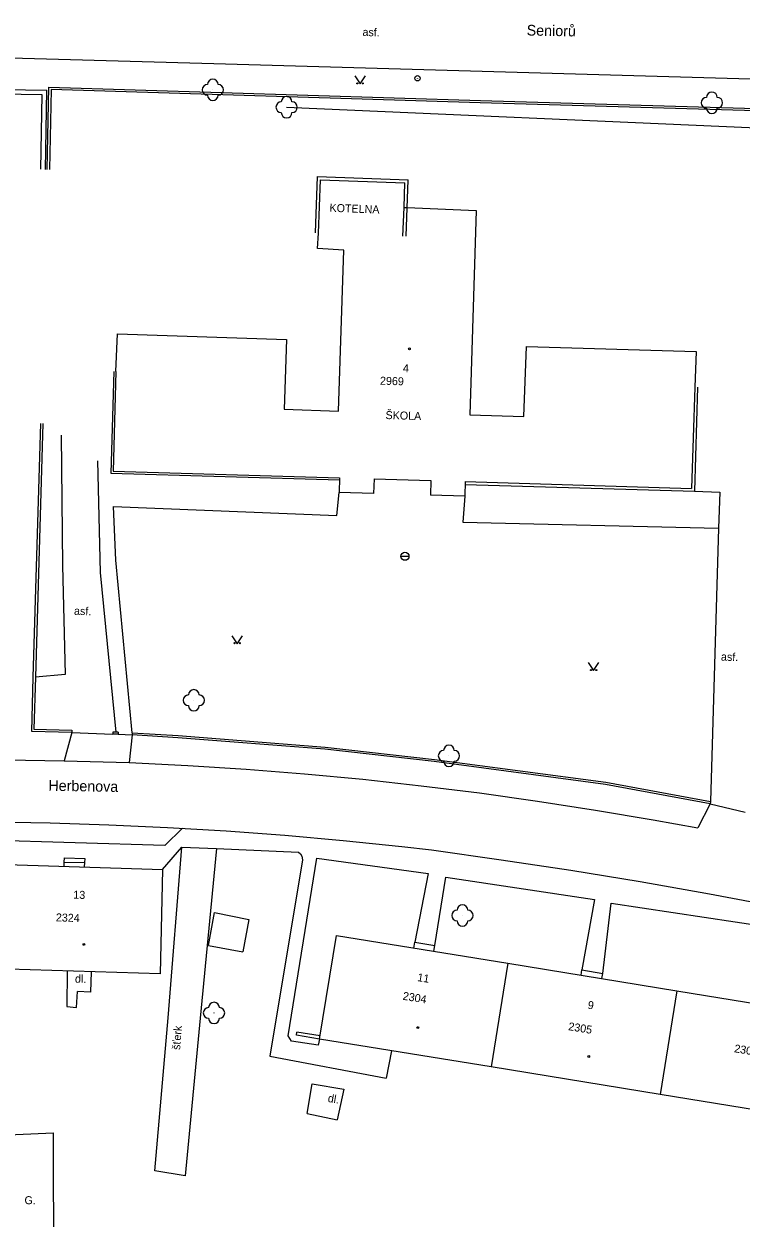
# Model space of a CAD drawing. Extents: x -584400 to -581602, y -1210894 to -1208793.
# Drawn here: x -582792.2 to -582725, y -1210069.5 to -1209957.6 of the extents above; entities that cross this region are included whole.
import ezdxf

# ---------------------------------------------------------------- set-up
doc = ezdxf.new("R2010")
doc.units = 0
for name, color, linetype in [('BUDOVY_MĚŘ', 7, 'Continuous'), ('NÁZVY_ULIC_TOK_SMĚR', 7, 'Continuous'), ('POMOC_POPIS', 7, 'Continuous'), ('ROZHRANÍ_PLOCH', 7, 'Continuous'), ('ZELEŇ', 7, 'Continuous'), ('ZN_BUDOV', 7, 'Continuous'), ('ZN_DOPLŇKOVÉ', 7, 'Continuous'), ('ZN_KULTUR', 7, 'Continuous'), ('Č_POPIS_EVID', 7, 'Continuous')]:
    doc.layers.add(name, color=color, linetype=linetype)

msp = doc.modelspace()

# ---------------------------------------------------------------- linework, layer by layer
at = {"layer": 'BUDOVY_MĚŘ'}
for points in [[(-582783.57, -1209990.19), (-582783.43, -1209986.67), (-582767.61, -1209987.2), (-582767.83, -1209993.72), (-582762.74, -1209993.9), (-582762.22, -1209978.81), (-582764.68, -1209978.66), (-582764.59, -1209977.21), (-582764.4, -1209972.21), (-582756.51, -1209972.5)], [(-582756.59, -1209974.82), (-582756.51, -1209972.5)], [(-582756.69, -1209977.5), (-582756.59, -1209974.82)], [(-582756.59, -1209974.82), (-582756.3, -1209974.83), (-582749.82, -1209975.09), (-582750.42, -1209994.26), (-582745.37, -1209994.42), (-582745.11, -1209987.84), (-582729.24, -1209988.32), (-582729.36, -1209991.65), (-582729.65, -1210001.14)], [(-582783.57, -1209990.19), (-582783.85, -1209999.52), (-582762.62, -1210000.16), (-582762.66, -1210001.52)], [(-582759.4, -1210000.25), (-582759.44, -1210001.62), (-582762.66, -1210001.52)], [(-582759.4, -1210000.25), (-582754.07, -1210000.41), (-582754.11, -1210001.77)], [(-582750.86, -1210000.51), (-582750.9, -1210001.87), (-582754.11, -1210001.77)], [(-582750.86, -1210000.51), (-582729.65, -1210001.14)], [(-582795.77, -1210036.34), (-582779.22, -1210036.85), (-582779.43, -1210046.65), (-582795.69, -1210046.15)], [(-582748.43, -1210055.37), (-582764.5, -1210052.75), (-582762.92, -1210043.05), (-582746.87, -1210045.65)], [(-582746.87, -1210045.65), (-582748.43, -1210055.37)], [(-582746.87, -1210045.65), (-582731.03, -1210048.23)], [(-582731.03, -1210048.23), (-582732.6, -1210057.96)], [(-582731.03, -1210048.23), (-582715.3, -1210050.79)], [(-582732.6, -1210057.96), (-582748.43, -1210055.37)], [(-582716.87, -1210060.52), (-582732.6, -1210057.96)], [(-582795.78, -1210061.82), (-582789.44, -1210061.53), (-582789.43, -1210074.51), (-582795.74, -1210074.6)]]:
    msp.add_lwpolyline(points, dxfattribs=at)
at = {"layer": 'ROZHRANÍ_PLOCH'}
for points in [[(-582688.89, -1209963.88), (-582690.43, -1209963.85), (-582723.03, -1209962.82), (-582774.41, -1209961.36), (-582813.62, -1209960.25)], [(-582764.89, -1209977.19), (-582764.69, -1209971.9), (-582756.2, -1209972.21)], [(-582756.4, -1209977.51), (-582756.2, -1209972.21)], [(-582783.77, -1209990.18), (-582784.05, -1209999.71), (-582762.62, -1210000.35)], [(-582729.1, -1209991.66), (-582729.39, -1210001.41)], [(-582788.7, -1209996.16), (-582788.57, -1210008.38), (-582788.34, -1210018.59), (-582791.12, -1210018.82)], [(-582783.56, -1210023.99), (-582785.02, -1210009.01), (-582785.28, -1209998.57)], [(-582750.87, -1210000.77), (-582729.39, -1210001.41)], [(-582729.39, -1210001.41), (-582727.02, -1210001.51), (-582727.12, -1210004.88)], [(-582782.05, -1210024.04), (-582783.59, -1210007.87), (-582783.81, -1210002.85), (-582762.89, -1210003.68), (-582762.66, -1210001.52)], [(-582750.9, -1210001.87), (-582751.08, -1210004.32), (-582727.12, -1210004.88)], [(-582727.12, -1210004.88), (-582727.88, -1210030.5)], [(-582787.72, -1210024.01), (-582788.43, -1210026.67)], [(-582782.06, -1210024.24), (-582782.34, -1210026.82)], [(-582801.09, -1210026.45), (-582788.43, -1210026.67)], [(-582788.43, -1210026.67), (-582782.34, -1210026.82)], [(-582782.34, -1210026.82), (-582776.85, -1210027.1), (-582771.38, -1210027.46), (-582765.9, -1210027.9), (-582760.44, -1210028.41), (-582754.98, -1210029.01), (-582749.53, -1210029.69), (-582744.09, -1210030.45), (-582738.67, -1210031.29), (-582733.25, -1210032.2), (-582729.06, -1210032.97)], [(-582727.92, -1210030.7), (-582729.06, -1210032.97)], [(-582800.74, -1210032.39), (-582795.24, -1210032.4), (-582789.74, -1210032.49), (-582784.24, -1210032.66), (-582778.74, -1210032.91), (-582773.25, -1210033.24), (-582767.76, -1210033.65), (-582762.28, -1210034.14), (-582756.8, -1210034.71), (-582754.03, -1210035.03), (-582747.5, -1210035.94), (-582740.98, -1210036.93), (-582734.47, -1210037.99), (-582727.98, -1210039.14), (-582721.5, -1210040.36)], [(-582777.33, -1210032.99), (-582778.99, -1210034.61), (-582795.84, -1210034.12), (-582833.72, -1210034.06)], [(-582774.16, -1210034.9), (-582775.7, -1210050.81), (-582777.1, -1210065.58), (-582779.93, -1210065.1), (-582778.69, -1210050.76), (-582777.4, -1210034.76)], [(-582779.22, -1210036.85), (-582777.4, -1210034.76)], [(-582777.4, -1210034.76), (-582774.16, -1210034.9)], [(-582774.16, -1210034.9), (-582766.47, -1210035.23), (-582766.28, -1210035.39), (-582766.15, -1210035.61), (-582766.09, -1210035.94), (-582769.15, -1210054.37), (-582758.26, -1210056.43)], [(-582788.42, -1210036.16), (-582788.4, -1210035.76), (-582786.49, -1210035.82), (-582786.52, -1210036.22)], [(-582764.5, -1210052.75), (-582764.63, -1210053.34), (-582767.13, -1210052.96), (-582767.43, -1210052.45), (-582764.77, -1210035.79), (-582754.32, -1210037.24), (-582755.57, -1210043.68)], [(-582788.43, -1210036.56), (-582788.42, -1210036.16)], [(-582788.42, -1210036.16), (-582786.52, -1210036.22)], [(-582786.52, -1210036.22), (-582786.54, -1210036.62)], [(-582753.7, -1210043.99), (-582752.66, -1210037.57), (-582738.75, -1210039.67), (-582739.92, -1210046.28)], [(-582737.98, -1210046.6), (-582737.18, -1210040.01), (-582722.67, -1210042.21), (-582723.59, -1210048.94)], [(-582774.91, -1210043.98), (-582774.34, -1210040.88), (-582771.13, -1210041.55), (-582771.68, -1210044.57)], [(-582755.66, -1210044.23), (-582755.57, -1210043.68)], [(-582755.57, -1210043.68), (-582753.7, -1210043.99)], [(-582774.91, -1210043.98), (-582771.68, -1210044.57)], [(-582753.79, -1210044.53), (-582753.7, -1210043.99)], [(-582788.13, -1210046.38), (-582788.19, -1210049.69), (-582787.28, -1210049.79), (-582787.19, -1210048.31)], [(-582785.89, -1210046.45), (-582785.95, -1210048.35), (-582787.19, -1210048.31)], [(-582740, -1210046.77), (-582739.92, -1210046.28)], [(-582739.92, -1210046.28), (-582737.98, -1210046.6)], [(-582738.06, -1210047.09), (-582737.98, -1210046.6)], [(-582764.5, -1210052.75), (-582766.67, -1210052.4), (-582766.62, -1210052.1)], [(-582764.45, -1210052.45), (-582766.62, -1210052.1)], [(-582757.75, -1210053.85), (-582758.26, -1210056.43)], [(-582765.67, -1210059.72), (-582765.21, -1210056.96), (-582762.24, -1210057.45), (-582762.86, -1210060.32)], [(-582765.67, -1210059.72), (-582762.86, -1210060.32)]]:
    msp.add_lwpolyline(points, dxfattribs=at)
at = {"layer": 'ZELEŇ'}
msp.add_lwpolyline([(-582767.59, -1209965.42), (-582723.54, -1209967.34), (-582688.65, -1209968.43)], dxfattribs=at)
for centre in [(-582774.5, -1209963.79), (-582767.59, -1209965.42), (-582727.75, -1209965), (-582776.28, -1210021), (-582752.38, -1210026.21), (-582751.12, -1210041.17), (-582774.39, -1210050.31)]:
    msp.add_circle(centre, 0.0005, dxfattribs=at)
for centre, start, end in [((-582775, -1209963.79), 90, 270), ((-582774.5, -1209963.29), 360, 180), ((-582774, -1209963.79), 270, 90), ((-582774.5, -1209964.29), 180, 360), ((-582767.59, -1209964.92), 0, 180), ((-582727.75, -1209964.5), 0, 180), ((-582768.09, -1209965.42), 90, 270), ((-582767.09, -1209965.42), 270, 90), ((-582728.25, -1209965), 90, 270), ((-582727.75, -1209965.5), 180, 360), ((-582727.25, -1209965), 270, 90), ((-582767.59, -1209965.92), 180, 360), ((-582776.28, -1210020.5), 0, 180), ((-582776.78, -1210021), 90, 270), ((-582776.28, -1210021.5), 180, 360), ((-582775.78, -1210021), 270, 90), ((-582752.88, -1210026.21), 90, 270), ((-582752.38, -1210025.71), 0, 180), ((-582751.88, -1210026.21), 270, 90), ((-582752.38, -1210026.71), 180, 360), ((-582751.12, -1210040.67), 0, 180), ((-582751.62, -1210041.17), 90, 270), ((-582751.12, -1210041.67), 180, 360), ((-582750.62, -1210041.17), 270, 90), ((-582774.39, -1210049.81), 0, 180), ((-582774.89, -1210050.31), 90, 270), ((-582773.89, -1210050.31), 270, 90), ((-582774.39, -1210050.81), 180, 360)]:
    msp.add_arc(centre, 0.5, start, end, dxfattribs=at)
at = {"layer": 'ZN_BUDOV'}
for centre in [(-582756.09, -1209988.07), (-582786.57, -1210043.88), (-582755.29, -1210051.68), (-582739.29, -1210054.38)]:
    msp.add_circle(centre, 0.0875, dxfattribs=at)
at = {"layer": 'ZN_DOPLŇKOVÉ'}
msp.add_line((-582756.88, -1210007.51), (-582756.12, -1210007.51), dxfattribs=at)
for points in [[(-582816.02, -1209963.86), (-582816.02, -1209963.41), (-582790.05, -1209963.82)], [(-582790.62, -1209971.23), (-582790.5, -1209964.26), (-582816.02, -1209963.86)], [(-582790.17, -1209971.24), (-582790.05, -1209963.82)], [(-582790.03, -1209971.24), (-582789.85, -1209963.54), (-582749.44, -1209964.79), (-582705.33, -1209966.08), (-582680.77, -1209966.79)], [(-582680.78, -1209967.01), (-582705.34, -1209966.3), (-582749.45, -1209965.01), (-582789.64, -1209963.76), (-582789.81, -1209971.25)], [(-582787.72, -1210023.81), (-582787.72, -1210024.01), (-582791.46, -1210023.92), (-582791.32, -1210018.84), (-582790.62, -1209995.05)], [(-582790.42, -1209995.05), (-582791.12, -1210018.84), (-582791.26, -1210023.72), (-582787.72, -1210023.81)], [(-582787.72, -1210024.01), (-582783.87, -1210024.18)], [(-582783.37, -1210023.99), (-582783.87, -1210023.98), (-582783.87, -1210024.18)], [(-582783.37, -1210023.99), (-582783.37, -1210024.19), (-582783.87, -1210024.18)], [(-582783.37, -1210024.19), (-582782.06, -1210024.24)], [(-582782.05, -1210024.04), (-582782.06, -1210024.24)], [(-582727.88, -1210030.5), (-582727.92, -1210030.7), (-582737.73, -1210028.88), (-582753.76, -1210026.74), (-582764, -1210025.59), (-582777.77, -1210024.51), (-582782.06, -1210024.24)], [(-582782.05, -1210024.04), (-582777.76, -1210024.31), (-582763.98, -1210025.39), (-582753.74, -1210026.54), (-582737.7, -1210028.68), (-582727.88, -1210030.5)], [(-582727.92, -1210030.7), (-582724.65, -1210031.49)]]:
    msp.add_lwpolyline(points, dxfattribs=at)
for centre, radius in [((-582755.33, -1209962.71), 0.25), ((-582755.33, -1209962.71), 0.0005), ((-582756.5, -1210007.51), 0.375)]:
    msp.add_circle(centre, radius, dxfattribs=at)
at = {"layer": 'ZN_KULTUR'}
for points in [[(-582761.21, -1209962.49), (-582760.71, -1209963.24), (-582760.21, -1209962.49)], [(-582772.73, -1210014.95), (-582772.23, -1210015.7), (-582771.73, -1210014.95)], [(-582739.33, -1210017.47), (-582738.83, -1210018.22), (-582738.33, -1210017.47)]]:
    msp.add_lwpolyline(points, dxfattribs=at)
for centre in [(-582760.96, -1209963.19), (-582760.46, -1209963.19), (-582772.48, -1210015.65), (-582771.98, -1210015.65), (-582739.08, -1210018.17), (-582738.58, -1210018.17)]:
    msp.add_circle(centre, 0.05, dxfattribs=at)

# ---------------------------------------------------------------- texts
at = {"layer": 'NÁZVY_ULIC_TOK_SMĚR'}
for s, rotation, p in [('Seniorů', 358.7851, (-582745.11, -1209958.69)), ('Herbenova', 359.0093, (-582789.91, -1210029.48))]:
    msp.add_text(s, height=1, rotation=rotation, dxfattribs=at).set_placement(p)
at = {"layer": 'POMOC_POPIS'}
for s, rotation, p in [(' asf.', 358.3253, (-582760.77, -1209958.73)), ('KOTELNA', 357.8744, (-582763.58, -1209975.21)), ('ŠKOLA', 358.2796, (-582758.33, -1209994.64)), ('asf.', 358.2796, (-582787.51, -1210012.99)), ('asf.', 358.2796, (-582726.91, -1210017.28)), ('dl.', 358.255, (-582787.42, -1210047.46)), ('šťerk', 85.4012, (-582777.57, -1210053.79)), ('dl.', 350.619, (-582763.77, -1210058.64)), ('G.', 358.255, (-582792.15, -1210068.22))]:
    msp.add_text(s, height=0.75, rotation=rotation, dxfattribs=at).set_placement(p)
at = {"layer": 'Č_POPIS_EVID'}
for s, rotation, p in [('4', 358.3008, (-582756.7, -1209990.24)), ('2969', 358.3008, (-582758.85, -1209991.42)), ('13', 358.2486, (-582787.58, -1210039.59)), ('2324', 358.2486, (-582789.21, -1210041.72)), ('11', 350.766, (-582755.38, -1210047.31)), ('2304', 350.766, (-582756.75, -1210049.06)), ('9', 350.7706, (-582739.43, -1210049.9)), ('2305', 350.7706, (-582741.24, -1210051.91)), ('2306', 350.7664, (-582725.7, -1210053.98))]:
    msp.add_text(s, height=0.75, rotation=rotation, dxfattribs=at).set_placement(p)

doc.saveas('drawing.dxf')
